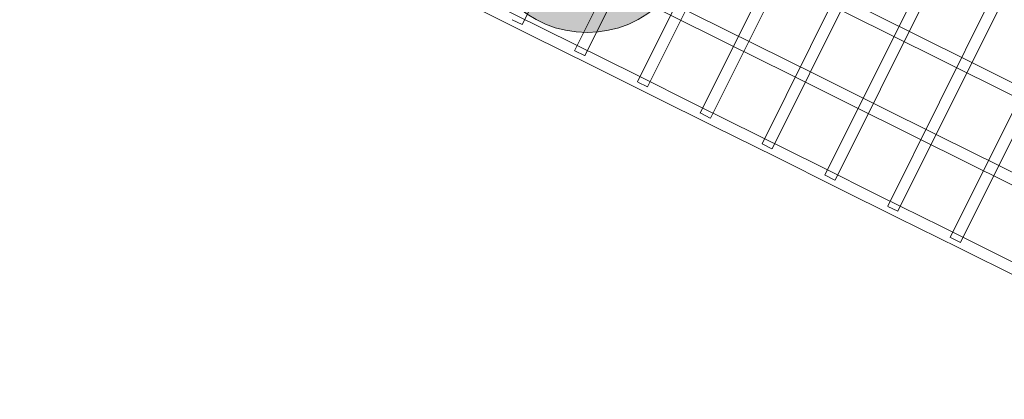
# Model space of a CAD drawing. Header units: millimetres. Extents: x -188930 to 271134, y -158090 to 283816.
# Tile 559 of 610: x 44603 to 45984, y 77554 to 78086. Entities that reach past the tile are written whole.
import ezdxf

# ---------------------------------------------------------------- set-up
doc = ezdxf.new("R2010")
doc.units = ezdxf.units.MM
doc.linetypes.add('AA_PRZERYWANA', pattern=[4, 3, -1])
for name, color, linetype, lineweight in [('A-DETL-1', 5, 'AA_PRZERYWANA', 25), ('G-ANNO-TEXT-1', 170, 'Continuous', 9), ('I-FURN', 30, 'Continuous', 9)]:
    doc.layers.add(name, color=color, linetype=linetype, lineweight=lineweight)

# ---------------------------------------------------------------- blocks, each defined once
blk = doc.blocks.new('LARSLAJ_hamak - LARSLAJ_hamak-V31-PZT-dwg')
at = {"layer": 'I-FURN'}
for p, q in [((-2332, 448.5), (-2332, -451.5)), ((-2331.8, 448.5), (-2316.2, 448.5)), ((-2316.2, 448.5), (-2331.8, 448.5)), ((-2316, -451.5), (-2316, 448.5)), ((-2234, 448.5), (-2234, -451.5)), ((-2233.7, 448.5), (-2218.4, 448.5)), ((-2218.4, 448.5), (-2233.7, 448.5)), ((-2218, -451.5), (-2218, 448.5)), ((-2135.7, 448.5), (-2135.7, -451.5)), ((-2135.3, 448.5), (-2120.1, 448.5)), ((-2120.1, 448.5), (-2135.3, 448.5)), ((-2119.7, -451.5), (-2119.7, 448.5)), ((-2037.1, 448.5), (-2037.1, -451.5)), ((-2036.5, 448.5), (-2021.6, 448.5)), ((-2021.6, 448.5), (-2036.5, 448.5)), ((-2021.1, -451.5), (-2021.1, 448.5)), ((-1940.5, 448.5), (-1940.5, -451.5)), ((-1925.1, 448.5), (-1940, 448.5)), ((-1940, 448.5), (-1925.1, 448.5)), ((-1924.5, -451.5), (-1924.5, 448.5)), ((-1841.9, 448.5), (-1841.9, -451.5)), ((-1826.4, 448.5), (-1841.5, 448.5)), ((-1841.5, 448.5), (-1826.4, 448.5)), ((-1825.9, -451.5), (-1825.9, 448.5)), ((-1743.6, 448.5), (-1743.6, -451.5)), ((-1727.9, 448.5), (-1743.3, 448.5)), ((-1743.3, 448.5), (-1727.9, 448.5)), ((-1727.6, -451.5), (-1727.6, 448.5)), ((-1645.6, 448.5), (-1645.6, -451.5)), ((-1629.9, 448.5), (-1645.4, 448.5)), ((-1645.4, 448.5), (-1629.9, 448.5))]:
    blk.add_line(p, q, dxfattribs=at)
at = {"layer": 'I-FURN', "flags": 128}
for points in [[(-930.8, 456.5), (-1018, 456.5), (-1106.7, 456.5), (-1196.8, 456.5), (-1288.2, 456.5), (-1380.7, 456.5), (-1474.1, 456.5), (-1568.4, 456.5), (-1663.3, 456.5), (-1758.7, 456.5), (-1854.5, 456.5), (-1950.4, 456.5), (-2046.5, 456.5), (-2142.4, 456.5), (-2238, 456.5), (-2333.3, 456.5), (-2428, 456.5), (-2521.9, 456.5), (-2615, 456.5), (-2707.1, 456.5), (-2798, 456.5), (-2887.7, 456.5), (-2975.8, 456.5), (-3030.8, 456.5)], [(-3030.8, 440.5), (-2943.6, 440.5), (-2854.9, 440.5), (-2764.8, 440.5), (-2673.4, 440.5), (-2581, 440.5), (-2487.5, 440.5), (-2393.3, 440.5), (-2298.4, 440.5), (-2202.9, 440.5), (-2107.2, 440.5), (-2011.2, 440.5), (-1915.2, 440.5), (-1819.3, 440.5), (-1723.6, 440.5), (-1628.4, 440.5), (-1533.7, 440.5), (-1439.7, 440.5), (-1346.6, 440.5), (-1254.5, 440.5), (-1163.6, 440.5), (-1074, 440.5), (-985.8, 440.5), (-930.8, 440.5)], [(-3030.8, 344), (-2943.6, 344), (-2854.9, 344), (-2764.8, 344), (-2673.4, 344), (-2581, 344), (-2487.5, 344), (-2393.3, 344), (-2298.4, 344), (-2202.9, 344), (-2107.2, 344), (-2011.2, 344), (-1915.2, 344), (-1819.3, 344), (-1723.6, 344), (-1628.4, 344), (-1533.7, 344), (-1439.7, 344), (-1346.6, 344), (-1254.5, 344), (-1163.6, 344), (-1074, 344), (-985.8, 344), (-930.8, 344)], [(-930.8, 328), (-1018, 328), (-1106.7, 328), (-1196.8, 328), (-1288.2, 328), (-1380.7, 328), (-1474.1, 328), (-1568.4, 328), (-1663.3, 328), (-1758.7, 328), (-1854.5, 328), (-1950.4, 328), (-2046.5, 328), (-2142.4, 328), (-2238, 328), (-2333.3, 328), (-2428, 328), (-2521.9, 328), (-2615, 328), (-2707.1, 328), (-2798, 328), (-2887.7, 328), (-2975.8, 328), (-3030.8, 328)], [(-3030.8, 231.5), (-2943.6, 231.5), (-2854.9, 231.5), (-2764.8, 231.5), (-2673.4, 231.5), (-2581, 231.5), (-2487.5, 231.5), (-2393.3, 231.5), (-2298.4, 231.5), (-2202.9, 231.5), (-2107.2, 231.5), (-2011.2, 231.5), (-1915.2, 231.5), (-1819.3, 231.5), (-1723.6, 231.5), (-1628.4, 231.5), (-1533.7, 231.5), (-1439.7, 231.5), (-1346.6, 231.5), (-1254.5, 231.5), (-1163.6, 231.5), (-1074, 231.5), (-985.8, 231.5), (-930.8, 231.5)], [(-930.8, 215.5), (-1018, 215.5), (-1106.7, 215.5), (-1196.8, 215.5), (-1288.2, 215.5), (-1380.7, 215.5), (-1474.1, 215.5), (-1568.4, 215.5), (-1663.3, 215.5), (-1758.7, 215.5), (-1854.5, 215.5), (-1950.4, 215.5), (-2046.5, 215.5), (-2142.4, 215.5), (-2238, 215.5), (-2333.3, 215.5), (-2428, 215.5), (-2521.9, 215.5), (-2615, 215.5), (-2707.1, 215.5), (-2798, 215.5), (-2887.7, 215.5), (-2975.8, 215.5), (-3030.8, 215.5)]]:
    blk.add_lwpolyline(points, dxfattribs=at)

msp = doc.modelspace()

# ---------------------------------------------------------------- hatches: boundary and pattern name
at = {"layer": 'G-ANNO-TEXT-1'}
h = msp.add_hatch(color=256, dxfattribs=at)
edge = h.paths.add_edge_path()
edge.add_arc((45399.1, 78218.4), 150, 0, 360)

# ---------------------------------------------------------------- linework, layer by layer
at = {"layer": 'A-DETL-1'}
msp.add_arc((41477.3, 67739.7), 13801.5, 353.4957, 77.18286, dxfattribs=at)
at = {"layer": 'G-ANNO-TEXT-1'}
msp.add_circle((45399.1, 78218.4), 150, dxfattribs=at)

# ---------------------------------------------------------------- block references
at = {"layer": 'I-FURN', "rotation": 153.5634422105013}
msp.add_blockref('LARSLAJ_hamak - LARSLAJ_hamak-V31-PZT-dwg', (44034.4, 79213.6), dxfattribs=at)

doc.saveas('drawing.dxf')
